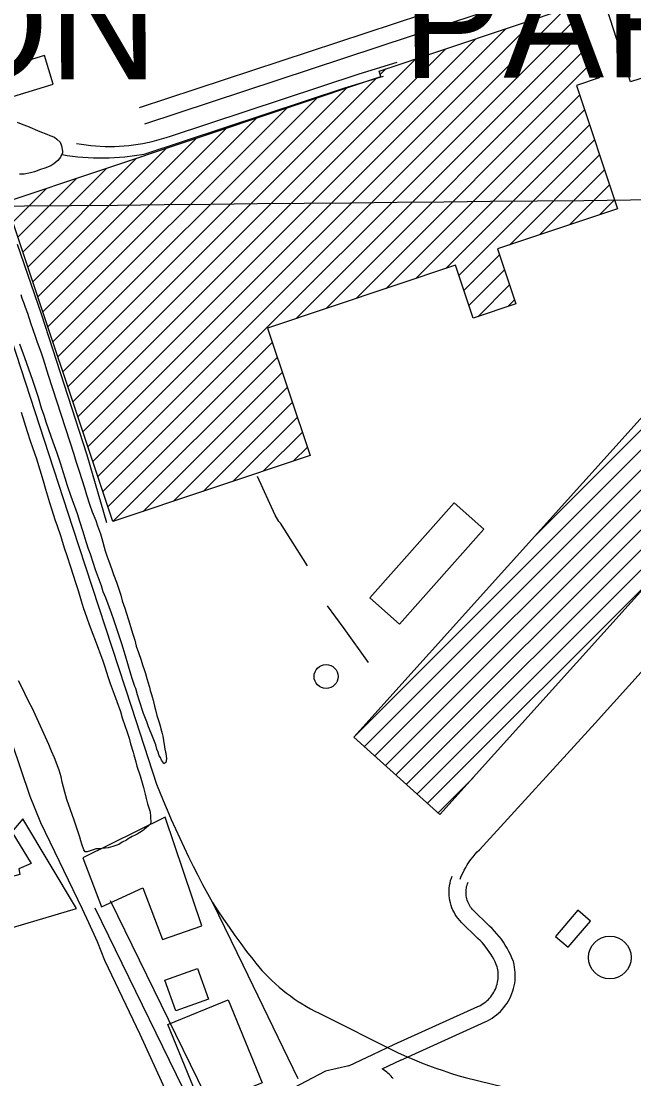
# Model space of a CAD drawing. Extents: x 3625074 to 3663148, y 511451 to 537151.
# Drawn here: x 3641222 to 3642306, y 527554 to 529426 of the extents above; entities that cross this region are included whole.
import ezdxf

# ---------------------------------------------------------------- set-up
doc = ezdxf.new("R2010")
doc.units = 0
for name, color, linetype in [('V-BLDG-OTLN', 7, 'Continuous'), ('V-DOMW-TANK', 7, 'Continuous'), ('V-GRID-MAJR', 7, 'Continuous'), ('V-RAIL-TRAK', 7, 'Continuous'), ('V-ROAD-CNTR', 7, 'Continuous'), ('V-SITE-VEGE', 7, 'Continuous'), ('V-TOPO-GNAM-IDEN', 7, 'Continuous'), ('V-TOPO-SHOR', 7, 'Continuous')]:
    doc.layers.add(name, color=color, linetype=linetype)

msp = doc.modelspace()

# ---------------------------------------------------------------- linework, layer by layer
at = {"layer": 'V-BLDG-OTLN'}
for p, q in [((3641358, 528620.1), (3642186.1, 529448.2)), ((3641349.2, 528646.6), (3642132.9, 529430.4)), ((3641366.9, 528593.6), (3642208.4, 529435.1)), ((3641340.3, 528673.1), (3642079.8, 529412.6)), ((3641708.5, 528899.9), (3642217.3, 529408.6)), ((3641331.4, 528699.6), (3642026.7, 529394.8)), ((3641322.6, 528726.1), (3641973.5, 529377)), ((3641761.6, 528917.7), (3642226.1, 529382.2)), ((3641313.7, 528752.6), (3641920.4, 529359.3)), ((3641814.8, 528935.5), (3642235, 529355.7)), ((3641857.4, 529331.6), (3641867.3, 529341.5)), ((3641304.9, 528779.1), (3641851.4, 529325.6)), ((3642238.6, 529323.9), (3642243.9, 529329.2)), ((3641296, 528805.6), (3641798.2, 529307.8)), ((3641867.9, 528953.2), (3642210.1, 529295.4)), ((3641287.1, 528832.1), (3641745.1, 529290)), ((3641278.3, 528858.6), (3641692, 529272.3)), ((3641921.1, 528971), (3642219, 529268.9)), ((3641269.4, 528885), (3641638.8, 529254.5)), ((3641974.2, 528988.8), (3642227.8, 529242.4)), ((3641251.7, 528938), (3641532.6, 529218.9)), ((3641260.5, 528911.5), (3641585.7, 529236.7)), ((3641242.8, 528964.5), (3641479.4, 529201.1)), ((3641996.6, 528975.9), (3642236.7, 529215.9)), ((3641233.9, 528991), (3641426.3, 529183.4)), ((3642086, 529029.9), (3642245.6, 529189.5)), ((3641225.1, 529017.5), (3641373.2, 529165.6)), ((3642139.2, 529047.7), (3642254.4, 529163)), ((3641216.2, 529044), (3641320, 529147.8)), ((3641207.4, 529070.5), (3641266.9, 529130)), ((3642192.3, 529065.5), (3642263.3, 529136.5)), ((3642245.5, 529083.3), (3642272.2, 529110)), ((3642005.5, 528949.4), (3642068.5, 529012.4)), ((3642014.4, 528922.9), (3642077.4, 528985.9)), ((3642029.9, 528903.1), (3642086.2, 528959.4)), ((3642083.1, 528920.9), (3642095.1, 528932.9)), ((3642131.2, 528515), (3642508.4, 528892.3)), ((3641811.8, 528160.3), (3642528, 528876.5)), ((3641375.8, 528567.1), (3641666.6, 528857.9)), ((3641829.4, 528142.6), (3642545.7, 528858.8)), ((3641384.6, 528540.7), (3641675.4, 528831.5)), ((3641848, 528125.8), (3642564.3, 528842.1)), ((3641866.6, 528109.1), (3642582.9, 528825.3)), ((3641885.2, 528092.3), (3642601.5, 528808.5)), ((3641437.8, 528558.4), (3641684.3, 528805)), ((3641903.9, 528075.6), (3642620.1, 528791.8)), ((3641490.9, 528576.2), (3641693.2, 528778.5)), ((3641922.5, 528058.8), (3642638.7, 528775)), ((3641544, 528594), (3641702, 528752)), ((3641597.2, 528611.8), (3641710.9, 528725.5)), ((3641650.3, 528629.6), (3641719.8, 528699)), ((3641703.5, 528647.3), (3641728.6, 528672.5)), ((3641941.1, 528042.1), (3642342, 528443)), ((3641959.7, 528025.3), (3642021.7, 528087.3))]:
    msp.add_line(p, q, dxfattribs=at)
for points in [[(3642377.8, 529530.1), (3642432.3, 529361.2), (3642300.3, 529318.6), (3642245.8, 529487.6)], [(3641384.6, 528540.7), (3641195.4, 529106.1), (3641858.6, 529328), (3641855.4, 529337.5), (3642202.2, 529453.6), (3642244.9, 529326), (3642204.4, 529312.5), (3642277.5, 529094), (3642065, 529022.9), (3642097.5, 528925.7), (3642021.9, 528900.4), (3641990.5, 528994.2), (3641658.2, 528883), (3641733.7, 528657.5)], [(3641263.5, 529365.3), (3641176.3, 529338.7), (3641191.8, 529288), (3641278.9, 529314.6)], [(3641810.8, 528159.3), (3642487.7, 528911), (3642640, 528773.9), (3641963.1, 528022.3)], [(3641988.2, 528573.7), (3641838.9, 528405.4), (3641891.4, 528358.8), (3642040.7, 528527)], [(3641320.1, 527855.9), (3641224.8, 528014.6), (3641205.6, 527991.8), (3641239.7, 527935.4), (3641217.9, 527925.9), (3641219.9, 527916.2), (3641164.3, 527901.4), (3641191, 527817.6)], [(3641476.7, 528017.3), (3641331.2, 527945.8), (3641364.2, 527858.9), (3641437.3, 527892.4), (3641472.4, 527801), (3641541.7, 527824.9)], [(3642207.1, 527852.7), (3642167.3, 527806.5), (3642189.7, 527787.2), (3642229.5, 527833.3)], [(3641495.8, 527674.8), (3641476.6, 527729.1), (3641534.1, 527749.5), (3641553.4, 527695.2)], [(3641588.2, 527694.2), (3641648.5, 527547.6), (3641541.9, 527503.7), (3641481.6, 527650.3)]]:
    msp.add_lwpolyline(points, close=True, dxfattribs=at)
at = {"layer": 'V-DOMW-TANK'}
for centre, radius in [((3641761.6, 528266.4), 21.2), ((3642263.6, 527769.1), 37.7)]:
    msp.add_circle(centre, radius, dxfattribs=at)
at = {"layer": 'V-GRID-MAJR'}
msp.add_spline([(3629187.6, 528981.4), (3634465.5, 529032.5), (3639743.5, 529084.3), (3645021.4, 529136.9)], degree=3, dxfattribs=at)
at = {"layer": 'V-RAIL-TRAK'}
for points in [[(3641320.3, 529209.6), (3641328.6, 529208.2), (3641337, 529207), (3641345.4, 529206.1), (3641353.7, 529205.3), (3641362.1, 529204.8), (3641370.6, 529204.5), (3641379, 529204.4), (3641387.4, 529204.5), (3641395.8, 529204.8), (3641404.2, 529205.4), (3641412.6, 529206.2), (3641421, 529207.1), (3641429.3, 529208.4), (3641437.6, 529209.8), (3641445.9, 529211.4), (3641454.1, 529213.3), (3641462.3, 529215.3), (3641470.4, 529217.6), (3641478.4, 529220.1), (3641486.4, 529222.8), (3641819.9, 529332.6), (3641887.3, 529353.4)], [(3641294.6, 529189.9), (3641303.8, 529188.5), (3641313, 529187.2), (3641322.2, 529186.2), (3641331.4, 529185.4), (3641340.7, 529184.7), (3641349.9, 529184.3), (3641359.2, 529184.1), (3641368.5, 529184.1), (3641377.7, 529184.2), (3641387, 529184.6), (3641396.2, 529185.2), (3641405.5, 529186), (3641440, 529190.7), (3641794.9, 529307.9), (3641863.1, 529328.7)], [(3640892.6, 529104.3), (3640967.5, 528872.8), (3641125, 528387), (3641237.7, 528054.6), (3641256.3, 528008), (3641329.8, 527855.5), (3641341.1, 527831), (3641356.7, 527797.2), (3641369.3, 527764.6), (3641432, 527633.6), (3641510.4, 527461.8)], [(3641215.3, 529031.4), (3641257.4, 528908.3), (3641338.3, 528658.7), (3641372.9, 528539.1)], [(3641179.1, 528939.8), (3641313, 528530.4), (3641417.4, 528212), (3641461.5, 528076.1), (3641473.5, 528047), (3641480.5, 528030.2), (3641487.7, 528013.4), (3641495.1, 527996.7), (3641502.6, 527980.2), (3641510.4, 527963.6), (3641518.3, 527947.2), (3641526.4, 527930.9), (3641534.7, 527914.7), (3641543.2, 527898.5), (3641551.9, 527882.5), (3641560.7, 527866.5), (3641570.2, 527851.7), (3641580, 527837.1), (3641590, 527822.6), (3641600.2, 527808.2), (3641610.5, 527794), (3641621.1, 527779.9), (3641631.9, 527766), (3641637.1, 527759.3), (3641642.6, 527752.8), (3641648.2, 527746.4), (3641653.9, 527740.2), (3641659.8, 527734.1), (3641665.9, 527728.2), (3641672.1, 527722.5), (3641678.5, 527716.9), (3641685, 527711.4), (3641691.6, 527706.2), (3641698.4, 527701.1), (3641705.3, 527696.2)], [(3641560.7, 527866.5), (3641614.4, 527755.9), (3641711.8, 527555)], [(3641705.3, 527696.2), (3641712.4, 527691.4), (3641719.5, 527686.9), (3641726.8, 527682.5), (3641734.2, 527678.4), (3641741.7, 527674.4), (3641749.3, 527670.6), (3641887.9, 527601.3), (3641905.2, 527593.4), (3641917.8, 527588.1), (3641930.4, 527583), (3641943.1, 527578.1), (3641955.9, 527573.4), (3641968.8, 527568.9), (3641981.7, 527564.6), (3641994.8, 527560.6), (3642007.8, 527556.8), (3642189.1, 527512.3)]]:
    msp.add_lwpolyline(points, dxfattribs=at)
at = {"layer": 'V-ROAD-CNTR'}
for points in [[(3642433.7, 529603.7), (3641430.8, 529272.5)], [(3642443.1, 529575.3), (3641440.2, 529244)], [(3641998.8, 527907.9), (3642000.9, 527913.2), (3642003.3, 527918.4), (3642005.8, 527923.5), (3642008.6, 527928.5), (3642011.5, 527933.4), (3642014.7, 527938.2), (3642018, 527942.8), (3642021.6, 527947.3), (3642025.2, 527951.7), (3642029.1, 527955.9), (3642033.2, 527959.9), (3642238, 528183.8), (3642421.9, 528388), (3642586.6, 528566.1), (3642779.4, 528785.2)], [(3641881.7, 527615), (3642030.3, 527682.3), (3642033.4, 527683.8), (3642036.2, 527685.3), (3642038.9, 527687), (3642041.5, 527688.8), (3642044, 527690.7), (3642046.4, 527692.8), (3642048.7, 527694.9), (3642050.9, 527697.2), (3642052.9, 527699.7), (3642054.9, 527702.2), (3642056.7, 527704.8), (3642058.3, 527707.5), (3642059.8, 527710.3), (3642061.2, 527713.2), (3642062.4, 527716.1), (3642063.4, 527719.1), (3642064.3, 527722.1), (3642065.1, 527725.2), (3642065.6, 527728.3), (3642066, 527731.5), (3642066.3, 527734.6), (3642066.3, 527737.8), (3642066.3, 527741), (3642066, 527744.1), (3642065.6, 527747.3), (3642065, 527750.4), (3642064.4, 527752.8), (3642062.8, 527756.8), (3642060.6, 527761.5), (3642058.3, 527766.1), (3642055.9, 527770.6), (3642053.2, 527775), (3642050.4, 527779.3), (3642047.5, 527783.5), (3642044.3, 527787.6), (3642041.1, 527791.6), (3642037.6, 527795.5), (3642034.1, 527799.2), (3642030.4, 527802.8), (3642026.1, 527806.6), (3642003.9, 527828.4), (3642001, 527831.2), (3641998, 527834.4), (3641995.2, 527837.9), (3641992.6, 527841.5), (3641990.2, 527845.2), (3641988.1, 527849.1), (3641986.1, 527853.1), (3641984.4, 527857.1), (3641982.9, 527861.3), (3641981.7, 527865.6), (3641980.7, 527869.9), (3641980, 527874.3), (3641979.5, 527878.7), (3641979.3, 527883.1), (3641979.4, 527887.6), (3641979.6, 527892), (3641980.2, 527896.4), (3641981, 527900.8), (3641982, 527905.1), (3641983.3, 527909.3), (3641984.7, 527913.1)], [(3641894.1, 527587.7), (3642043, 527655.1), (3642047, 527657.1), (3642051.2, 527659.3), (3642055.2, 527661.8), (3642059.2, 527664.5), (3642062.9, 527667.4), (3642066.5, 527670.5), (3642070, 527673.8), (3642073.2, 527677.2), (3642076.3, 527680.8), (3642079.2, 527684.6), (3642081.9, 527688.5), (3642084.3, 527692.5), (3642086.6, 527696.7), (3642088.6, 527701), (3642090.4, 527705.4), (3642092, 527709.9), (3642093.3, 527714.4), (3642094.4, 527719), (3642095.3, 527723.7), (3642095.9, 527728.4), (3642096.2, 527733.1), (3642096.4, 527737.9), (3642096.2, 527742.6), (3642095.8, 527747.4), (3642095.2, 527752.1), (3642094.3, 527756.7), (3642093, 527762), (3642090.3, 527768.6), (3642087.7, 527774.3), (3642084.9, 527780), (3642081.9, 527785.5), (3642078.7, 527790.9), (3642075.3, 527796.1), (3642071.7, 527801.3), (3642067.9, 527806.3), (3642063.9, 527811.1), (3642059.7, 527815.8), (3642055.3, 527820.4), (3642050.8, 527824.7), (3642046.6, 527828.5), (3642024.8, 527849.9), (3642022.6, 527852.1), (3642020.7, 527854.1), (3642019, 527856.2), (3642017.4, 527858.3), (3642016, 527860.6), (3642014.7, 527863), (3642013.5, 527865.4), (3642012.4, 527867.9), (3642011.5, 527870.5), (3642010.8, 527873.1), (3642010.2, 527875.7), (3642009.7, 527878.4), (3642009.5, 527881), (3642009.3, 527883.7), (3642009.3, 527886.4), (3642009.5, 527889.2), (3642009.9, 527891.8), (3642010.3, 527894.5), (3642011, 527897.1), (3642011.8, 527899.7), (3642012.9, 527902.6)], [(3641545, 527463.8), (3641353, 527856.2)], [(3641573, 527474.9), (3641380, 527869.3)], [(3641802.1, 527577.5), (3641844.3, 527597.6), (3641881.5, 527614.9)], [(3641802.1, 527577.5), (3641760.8, 527567.7), (3641613.6, 527491), (3641573, 527474.9)], [(3641861.1, 527572.3), (3641894.2, 527587.8)], [(3641880.1, 527555), (3641878.6, 527556.9), (3641876.8, 527558.9), (3641874.9, 527560.8), (3641873, 527562.7), (3641871, 527564.5), (3641868.9, 527566.3), (3641861.1, 527572.3)]]:
    msp.add_lwpolyline(points, dxfattribs=at)
at = {"layer": 'V-SITE-VEGE'}
for points in [[(3641215.3, 529247.5), (3641225.3, 529243), (3641233.4, 529240.1), (3641255.3, 529230.7), (3641267.3, 529226.1), (3641273.1, 529223.9), (3641280.9, 529220.8), (3641285.4, 529217.4), (3641291.4, 529211.7), (3641293.5, 529205.4), (3641295.2, 529195.9), (3641295.1, 529192.9), (3641291.6, 529185.2), (3641287.2, 529179.7), (3641280.2, 529173.4), (3641274.9, 529170), (3641264.3, 529165.7), (3641256.4, 529163.6), (3641245.5, 529159.7), (3641238.9, 529157.9), (3641227.7, 529155.6), (3641219.2, 529155.5)], [(3641221.3, 528942.3), (3641223.4, 528936.1), (3641226.8, 528926.8), (3641229.5, 528920.2), (3641233.5, 528909.6), (3641238.9, 528892.2), (3641247, 528868.4), (3641250.3, 528858.2), (3641256.7, 528841), (3641260.9, 528828.5), (3641269.9, 528799.4), (3641315.6, 528659.6), (3641318.9, 528647.7), (3641324.9, 528629.9), (3641334.2, 528600.5), (3641337.8, 528588), (3641343.8, 528569.5), (3641348, 528557.6), (3641354.1, 528542.4), (3641357.1, 528532.9), (3641362.3, 528519), (3641365, 528510.4), (3641370.6, 528488.7), (3641373.6, 528479.8), (3641377.3, 528470.5), (3641382.7, 528455.6), (3641385.7, 528446.7), (3641390.9, 528433.2), (3641393.9, 528424.3), (3641398.4, 528410.1), (3641401.1, 528400.5), (3641405.3, 528387.3), (3641407.7, 528379.4), (3641412.2, 528366.9), (3641419.7, 528341.5), (3641423, 528330.6), (3641425.9, 528319.8), (3641429.5, 528308.9), (3641434.4, 528295), (3641437.1, 528286.8), (3641440.4, 528277.2), (3641442.2, 528271.6), (3641444.6, 528262.7), (3641446.4, 528256.7), (3641449.4, 528247.8), (3641450.5, 528241.9), (3641452.6, 528234.3), (3641454.1, 528230.7), (3641455.6, 528224.8), (3641456.7, 528219.2), (3641458.2, 528213.6), (3641459.7, 528207.3), (3641462.3, 528197.1), (3641465.6, 528186.6), (3641468.3, 528179), (3641469.5, 528173.7), (3641471.6, 528165.8), (3641472.7, 528160.9), (3641473.8, 528153), (3641475.8, 528141.8), (3641476.3, 528137.9), (3641477.5, 528132.6), (3641478.1, 528130.7), (3641478.6, 528125.4), (3641479.1, 528121.5), (3641478.4, 528117.2), (3641478.3, 528114.3), (3641474.6, 528112.1), (3641472.1, 528116.1), (3641470.2, 528118.5), (3641468.4, 528123.1), (3641466.5, 528126.1), (3641464.4, 528132.7), (3641462.3, 528138), (3641460.2, 528145.2), (3641458.1, 528151.5), (3641452, 528166), (3641447.4, 528177.3), (3641444.4, 528185.9), (3641438.6, 528201.1), (3641431.1, 528224.8), (3641428.1, 528233.7), (3641424.8, 528245.3), (3641423.3, 528248.9), (3641419, 528261.1), (3641416, 528270.3), (3641410.7, 528288.8), (3641406.8, 528303), (3641400.2, 528324.4), (3641396.3, 528336.6)], [(3641396.3, 528336.6), (3641390, 528354.4), (3641386.1, 528366.6), (3641381.8, 528378.5), (3641377.6, 528389.8), (3641372.1, 528405.6), (3641367.5, 528416.2), (3641364.2, 528426.8), (3641353.9, 528455.2), (3641350, 528466.4), (3641344.6, 528482.6), (3641340.6, 528493.4), (3641335.2, 528510.6), (3641332, 528522.1), (3641326, 528540.6), (3641321.8, 528554.1), (3641310.6, 528585.2), (3641304.2, 528604), (3641300, 528617.5), (3641294, 528636), (3641292.2, 528642.2), (3641285.6, 528661.4), (3641278.6, 528680.9), (3641267.2, 528714.9), (3641263, 528728.1), (3641258.1, 528741.3), (3641252.8, 528760.4), (3641242.8, 528790.1), (3641228.6, 528830.4), (3641219.8, 528854.5)], [(3641222, 528734.4), (3641232.8, 528700.1), (3641237.9, 528683.7), (3641242.4, 528671.8), (3641249, 528651.6), (3641261, 528612.7), (3641265.2, 528597.6), (3641272.3, 528574.5), (3641276.6, 528561.6), (3641281.9, 528544.1), (3641285.9, 528532.9), (3641291.6, 528515.8), (3641293.7, 528509.8), (3641298.2, 528494.3), (3641303, 528480.5), (3641309.3, 528460.7), (3641318.6, 528430.7), (3641322.8, 528418.4), (3641328.5, 528400.3), (3641332.1, 528388.4), (3641338.1, 528370.3), (3641342.4, 528358.7), (3641349.1, 528341.2), (3641353.3, 528330.6), (3641366.7, 528294.3), (3641370, 528283.4), (3641375.4, 528266.6), (3641379.6, 528254.1), (3641386.6, 528234.9), (3641391.5, 528222.3), (3641397.8, 528204.2), (3641401.1, 528193), (3641405.9, 528177.8), (3641409.2, 528169.5), (3641413.1, 528157), (3641415.5, 528147.1), (3641420.3, 528132.6), (3641421.5, 528127.7), (3641425.3, 528115.2), (3641426.8, 528107.9), (3641432.5, 528090.4), (3641436.1, 528078.2)], [(3641436.1, 528078.2), (3641438.8, 528069.7), (3641441.7, 528058.1), (3641443.1, 528050.6), (3641445.5, 528041), (3641449.7, 528028.8), (3641450.6, 528025.9), (3641450.8, 528020), (3641450.7, 528016.7), (3641451.4, 528008.5), (3641450.7, 528005.6), (3641447.3, 528002.4), (3641440.3, 527996.4), (3641438.6, 527994.5), (3641432.3, 527990.1), (3641427.6, 527987.3), (3641424, 527985.8), (3641418.7, 527983), (3641411.7, 527978.9), (3641408.3, 527976.7), (3641400.7, 527973), (3641395.1, 527969.3), (3641384.5, 527965.6), (3641376.3, 527963.2), (3641359.5, 527961.4), (3641354.3, 527961.3), (3641351, 527960.4), (3641344.4, 527957.9), (3641338.8, 527956.1), (3641335.2, 527955.9), (3641333.3, 527959.9), (3641329.7, 527969.8), (3641327.9, 527975.4), (3641326.1, 527982.3), (3641315.9, 528012.4), (3641303.2, 528048.7), (3641299.3, 528061.9), (3641294.9, 528079.3), (3641292.9, 528088.8), (3641289.3, 528100.7), (3641281.1, 528122.2), (3641275.9, 528134.1), (3641271, 528146.3), (3641265.1, 528158.9), (3641241.4, 528210.9), (3641236.5, 528220.5), (3641228.7, 528236.1), (3641224.4, 528245.4), (3641217.3, 528259)]]:
    msp.add_lwpolyline(points, dxfattribs=at)
at = {"layer": 'V-TOPO-SHOR'}
for points in [[(3641729, 528462.5), (3641681.1, 528537.7), (3641678.2, 528540.5), (3641671.8, 528551.8), (3641640.4, 528620.4)], [(3641836.6, 528291.2), (3641793.8, 528351.6), (3641763.9, 528391.7)]]:
    msp.add_lwpolyline(points, dxfattribs=at)

# ---------------------------------------------------------------- texts
at = {"layer": 'V-TOPO-GNAM-IDEN'}
for s, p in [('JEFFERSON', (3639874.3, 529318)), ('PARISH,', (3641896.9, 529325.2))]:
    msp.add_text(s, height=200, rotation=0.1955, dxfattribs=at).set_placement(p)

doc.saveas('drawing.dxf')
